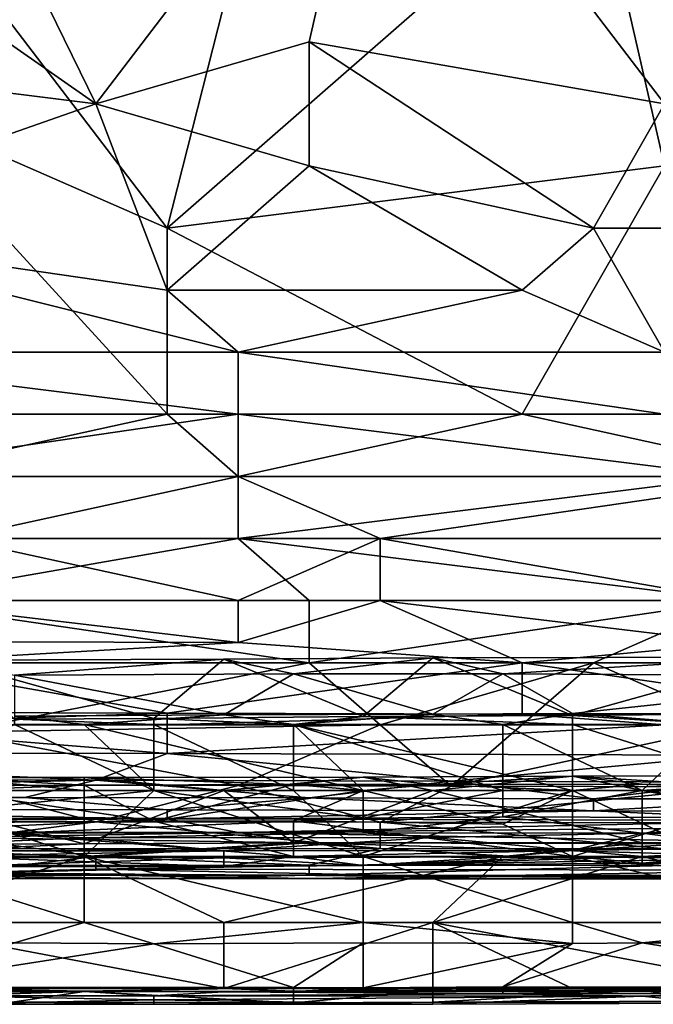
# Model space of a CAD drawing. Extents: x -161 to 11, y -10 to 160.
# Tile 301 of 499: x 0.5189 to 0.5587, y -0.3451 to -0.2832. Entities that reach past the tile are written whole.
import ezdxf

# ---------------------------------------------------------------- set-up
doc = ezdxf.new("R2010")
doc.units = 0
doc.header["$MEASUREMENT"] = 0
doc.layers.get('0').update_dxf_attribs({"linetype": 'CONTINUOUS'})

msp = doc.modelspace()

# ---------------------------------------------------------------- linework, layer by layer
for points in [[(0.523677, -0.288463, 0.384198), (0.510264, -0.26112, 0.388591), (0.501322, -0.272838, 0.386633)], [(0.510264, -0.26112, 0.388591), (0.523677, -0.288463, 0.384198), (0.541561, -0.265026, 0.388281)], [(0.528148, -0.296276, 0.265546), (0.510264, -0.272838, 0.266257), (0.53709, -0.26112, 0.266615)], [(0.554975, -0.272838, 0.266331), (0.528148, -0.296276, 0.265546), (0.53709, -0.26112, 0.266615)], [(0.53709, -0.284557, 0.384936), (0.541561, -0.265026, 0.388281), (0.523677, -0.288463, 0.384198)], [(0.559446, -0.288463, 0.384304), (0.541561, -0.265026, 0.388281), (0.53709, -0.284557, 0.384936)], [(0.572859, -0.268932, 0.387854), (0.541561, -0.265026, 0.388281), (0.559446, -0.288463, 0.384304)], [(0.523677, -0.288463, 0.384198), (0.501322, -0.272838, 0.386633), (0.49238, -0.284557, 0.384642)], [(0.528148, -0.296276, 0.265546), (0.510264, -0.288463, 0.265804), (0.510264, -0.272838, 0.266257)], [(0.528148, -0.296276, 0.265546), (0.554975, -0.272838, 0.266331), (0.559446, -0.29237, 0.265765)], [(0.590743, -0.276745, 0.266326), (0.581801, -0.288463, 0.265948), (0.554975, -0.272838, 0.266331)], [(0.581801, -0.288463, 0.265948), (0.559446, -0.29237, 0.265765), (0.554975, -0.272838, 0.266331)], [(0.49238, -0.284557, 0.384642), (0.501322, -0.296276, 0.382601), (0.523677, -0.288463, 0.384198)], [(0.523677, -0.288463, 0.384198), (0.53709, -0.29237, 0.383521), (0.53709, -0.284557, 0.384936)], [(0.53709, -0.284557, 0.384936), (0.554975, -0.296276, 0.382757), (0.559446, -0.288463, 0.384304)], [(0.53709, -0.284557, 0.384936), (0.53709, -0.29237, 0.383521), (0.554975, -0.296276, 0.382757)], [(0.528148, -0.300182, 0.381964), (0.523677, -0.288463, 0.384198), (0.501322, -0.296276, 0.382601)], [(0.505793, -0.307995, 0.265055), (0.510264, -0.288463, 0.265804), (0.528148, -0.307995, 0.265067)], [(0.528148, -0.307995, 0.265067), (0.510264, -0.288463, 0.265804), (0.528148, -0.296276, 0.265546)], [(0.523677, -0.288463, 0.384198), (0.528148, -0.300182, 0.381964), (0.53709, -0.29237, 0.383521)], [(0.559446, -0.288463, 0.384304), (0.554975, -0.296276, 0.382757), (0.568388, -0.296276, 0.382821)], [(0.559446, -0.29237, 0.265765), (0.550504, -0.307995, 0.265108), (0.528148, -0.296276, 0.265546)], [(0.528148, -0.300182, 0.381964), (0.550504, -0.300182, 0.381946), (0.53709, -0.29237, 0.383521)], [(0.550504, -0.300182, 0.381946), (0.554975, -0.296276, 0.382757), (0.53709, -0.29237, 0.383521)], [(0.550504, -0.307995, 0.265108), (0.559446, -0.29237, 0.265765), (0.563917, -0.307995, 0.265124)], [(0.532619, -0.304088, 0.381093), (0.528148, -0.300182, 0.381964), (0.501322, -0.296276, 0.382601)], [(0.532619, -0.304088, 0.381093), (0.501322, -0.296276, 0.382601), (0.501322, -0.304088, 0.380965)], [(0.550504, -0.307995, 0.265108), (0.528148, -0.307995, 0.265067), (0.528148, -0.296276, 0.265546)], [(0.559446, -0.304088, 0.3811), (0.554975, -0.296276, 0.382757), (0.550504, -0.300182, 0.381946)], [(0.568388, -0.296276, 0.382821), (0.554975, -0.296276, 0.382757), (0.559446, -0.304088, 0.3811)], [(0.528148, -0.300182, 0.381964), (0.532619, -0.304088, 0.381093), (0.550504, -0.300182, 0.381946)], [(0.550504, -0.300182, 0.381946), (0.532619, -0.304088, 0.381093), (0.559446, -0.304088, 0.3811)], [(0.501322, -0.304088, 0.380965), (0.487909, -0.307995, 0.37997), (0.532619, -0.307995, 0.380123)], [(0.532619, -0.307995, 0.380123), (0.532619, -0.304088, 0.381093), (0.501322, -0.304088, 0.380965)], [(0.559446, -0.307995, 0.380089), (0.559446, -0.304088, 0.3811), (0.532619, -0.304088, 0.381093)], [(0.532619, -0.304088, 0.381093), (0.532619, -0.307995, 0.380123), (0.559446, -0.307995, 0.380089)], [(0.532619, -0.307995, 0.380123), (0.487909, -0.307995, 0.37997), (0.505793, -0.311901, 0.3789)], [(0.505793, -0.311901, 0.3789), (0.532619, -0.311901, 0.378943), (0.532619, -0.307995, 0.380123)], [(0.528148, -0.307995, 0.265067), (0.510264, -0.311901, 0.265064), (0.505793, -0.307995, 0.265055)], [(0.528148, -0.307995, 0.265067), (0.532619, -0.311901, 0.265099), (0.510264, -0.311901, 0.265064)], [(0.550504, -0.307995, 0.265108), (0.532619, -0.311901, 0.265099), (0.528148, -0.307995, 0.265067)], [(0.532619, -0.311901, 0.265099), (0.550504, -0.307995, 0.265108), (0.568388, -0.311901, 0.265119)], [(0.563917, -0.311901, 0.378945), (0.559446, -0.307995, 0.380089), (0.532619, -0.307995, 0.380123)], [(0.532619, -0.307995, 0.380123), (0.532619, -0.311901, 0.378943), (0.563917, -0.311901, 0.378945)], [(0.563917, -0.307995, 0.265124), (0.568388, -0.311901, 0.265119), (0.550504, -0.307995, 0.265108)], [(0.514735, -0.315807, 0.377544), (0.532619, -0.311901, 0.378943), (0.505793, -0.311901, 0.3789)], [(0.510264, -0.311901, 0.265064), (0.532619, -0.311901, 0.265099), (0.514735, -0.315807, 0.265558)], [(0.532619, -0.311901, 0.265099), (0.541561, -0.315807, 0.265582), (0.514735, -0.315807, 0.265558)], [(0.514735, -0.315807, 0.377544), (0.532619, -0.315807, 0.377561), (0.532619, -0.311901, 0.378943)], [(0.532619, -0.311901, 0.265099), (0.568388, -0.311901, 0.265119), (0.541561, -0.315807, 0.265582)], [(0.559446, -0.315807, 0.377555), (0.563917, -0.311901, 0.378945), (0.532619, -0.315807, 0.377561)], [(0.563917, -0.311901, 0.378945), (0.532619, -0.311901, 0.378943), (0.532619, -0.315807, 0.377561)], [(0.568388, -0.311901, 0.265119), (0.572859, -0.315807, 0.265618), (0.541561, -0.315807, 0.265582)], [(0.510264, -0.319713, 0.375767), (0.53709, -0.319713, 0.375818), (0.532619, -0.315807, 0.377561)], [(0.532619, -0.315807, 0.377561), (0.514735, -0.315807, 0.377544), (0.510264, -0.319713, 0.375767)], [(0.514735, -0.315807, 0.265558), (0.532619, -0.319713, 0.266866), (0.510264, -0.319713, 0.266854)], [(0.514735, -0.315807, 0.265558), (0.541561, -0.315807, 0.265582), (0.532619, -0.319713, 0.266866)], [(0.563917, -0.319713, 0.375784), (0.559446, -0.315807, 0.377555), (0.532619, -0.315807, 0.377561)], [(0.532619, -0.315807, 0.377561), (0.53709, -0.319713, 0.375818), (0.563917, -0.319713, 0.375784)], [(0.541561, -0.315807, 0.265582), (0.541561, -0.319713, 0.266837), (0.532619, -0.319713, 0.266866)], [(0.541561, -0.315807, 0.265582), (0.572859, -0.315807, 0.265618), (0.563917, -0.319713, 0.266891)], [(0.563917, -0.319713, 0.266891), (0.541561, -0.319713, 0.266837), (0.541561, -0.315807, 0.265582)], [(0.510264, -0.319713, 0.266854), (0.532619, -0.322343, 0.268362), (0.501322, -0.322261, 0.268362)], [(0.53709, -0.32362, 0.373562), (0.53709, -0.319713, 0.375818), (0.510264, -0.319713, 0.375767)], [(0.510264, -0.319713, 0.375767), (0.510264, -0.32362, 0.373502), (0.53709, -0.32362, 0.373562)], [(0.532619, -0.319713, 0.266866), (0.532619, -0.322343, 0.268362), (0.510264, -0.319713, 0.266854)], [(0.541561, -0.319713, 0.266837), (0.550504, -0.32362, 0.269162), (0.532619, -0.322343, 0.268362)], [(0.541561, -0.319713, 0.266837), (0.532619, -0.322343, 0.268362), (0.532619, -0.319713, 0.266866)], [(0.554975, -0.32362, 0.373559), (0.563917, -0.319713, 0.375784), (0.53709, -0.32362, 0.373562)], [(0.53709, -0.319713, 0.375818), (0.53709, -0.32362, 0.373562), (0.563917, -0.319713, 0.375784)], [(0.550504, -0.32362, 0.269162), (0.541561, -0.319713, 0.266837), (0.563917, -0.322386, 0.268362)], [(0.541561, -0.319713, 0.266837), (0.563917, -0.319713, 0.266891), (0.563917, -0.322386, 0.268362)], [(0.563917, -0.32362, 0.373524), (0.563917, -0.319713, 0.375784), (0.554975, -0.32362, 0.373559)], [(0.510264, -0.32362, 0.269263), (0.501322, -0.322261, 0.268362), (0.532619, -0.322343, 0.268362)], [(0.532619, -0.322343, 0.268362), (0.550504, -0.32362, 0.269162), (0.510264, -0.32362, 0.269263)], [(0.563917, -0.322386, 0.268362), (0.572859, -0.32362, 0.269203), (0.550504, -0.32362, 0.269162)], [(0.544884, -0.323319, 0.221806), (0.549274, -0.324327, 0.225563), (0.566832, -0.323271, 0.221806)], [(0.553663, -0.326931, 0.218049), (0.544884, -0.323319, 0.221806), (0.566832, -0.323271, 0.221806)], [(0.566832, -0.323271, 0.221806), (0.549274, -0.324327, 0.225563), (0.575612, -0.324467, 0.225563)], [(0.553663, -0.326931, 0.218049), (0.566832, -0.323271, 0.221806), (0.562443, -0.326854, 0.218049)], [(0.510264, -0.32362, 0.269263), (0.528148, -0.326796, 0.272269), (0.505793, -0.326731, 0.272269)], [(0.53709, -0.32362, 0.373562), (0.510264, -0.32362, 0.373502), (0.514735, -0.327994, 0.369925)], [(0.528148, -0.326796, 0.272269), (0.510264, -0.32362, 0.269263), (0.550504, -0.32362, 0.269162)], [(0.531715, -0.323393, 0.221806), (0.527325, -0.32713, 0.218049), (0.514156, -0.323456, 0.221806)], [(0.514156, -0.323456, 0.221806), (0.518546, -0.324393, 0.225563), (0.531715, -0.323393, 0.221806)], [(0.518546, -0.327173, 0.218049), (0.514156, -0.323456, 0.221806), (0.527325, -0.32713, 0.218049)], [(0.514735, -0.327994, 0.369925), (0.541561, -0.327526, 0.370412), (0.53709, -0.32362, 0.373562)], [(0.531715, -0.323393, 0.221806), (0.518546, -0.324393, 0.225563), (0.536105, -0.324325, 0.225563)], [(0.540494, -0.327002, 0.218049), (0.527325, -0.32713, 0.218049), (0.531715, -0.323393, 0.221806)], [(0.528148, -0.326796, 0.272269), (0.550504, -0.32362, 0.269162), (0.550504, -0.326853, 0.272269)], [(0.544884, -0.323319, 0.221806), (0.531715, -0.323393, 0.221806), (0.536105, -0.324325, 0.225563)], [(0.531715, -0.323393, 0.221806), (0.544884, -0.323319, 0.221806), (0.540494, -0.327002, 0.218049)], [(0.544884, -0.323319, 0.221806), (0.536105, -0.324325, 0.225563), (0.549274, -0.324327, 0.225563)], [(0.554975, -0.32362, 0.373559), (0.53709, -0.32362, 0.373562), (0.541561, -0.327526, 0.370412)], [(0.540494, -0.327002, 0.218049), (0.544884, -0.323319, 0.221806), (0.553663, -0.326931, 0.218049)], [(0.541561, -0.327526, 0.370412), (0.546033, -0.331388, 0.366019), (0.554975, -0.32362, 0.373559)], [(0.563917, -0.327526, 0.370403), (0.554975, -0.32362, 0.373559), (0.546033, -0.331388, 0.366019)], [(0.572859, -0.32362, 0.269203), (0.572859, -0.326845, 0.272269), (0.550504, -0.32362, 0.269162)], [(0.550504, -0.326853, 0.272269), (0.550504, -0.32362, 0.269162), (0.572859, -0.326845, 0.272269)], [(0.563917, -0.327526, 0.370403), (0.563917, -0.32362, 0.373524), (0.554975, -0.32362, 0.373559)], [(0.518546, -0.324393, 0.225563), (0.531715, -0.326896, 0.22932), (0.536105, -0.324325, 0.225563)], [(0.531715, -0.326896, 0.22932), (0.518546, -0.324393, 0.225563), (0.518546, -0.32699, 0.22932)], [(0.536105, -0.324325, 0.225563), (0.531715, -0.326896, 0.22932), (0.544884, -0.326851, 0.22932)], [(0.536105, -0.324325, 0.225563), (0.544884, -0.326851, 0.22932), (0.549274, -0.324327, 0.225563)], [(0.544884, -0.326851, 0.22932), (0.553663, -0.326818, 0.22932), (0.549274, -0.324327, 0.225563)], [(0.549274, -0.324327, 0.225563), (0.553663, -0.326818, 0.22932), (0.575612, -0.324467, 0.225563)], [(0.571222, -0.326871, 0.22932), (0.575612, -0.324467, 0.225563), (0.553663, -0.326818, 0.22932)], [(0.505793, -0.327526, 0.273342), (0.505793, -0.326731, 0.272269), (0.528148, -0.326796, 0.272269)], [(0.505793, -0.327526, 0.273342), (0.528148, -0.326796, 0.272269), (0.528148, -0.327526, 0.273251)], [(0.531715, -0.326896, 0.22932), (0.518546, -0.32699, 0.22932), (0.522936, -0.327502, 0.229876)], [(0.518546, -0.32699, 0.22932), (0.518546, -0.327502, 0.229807), (0.522936, -0.327502, 0.229876)], [(0.531715, -0.326896, 0.22932), (0.522936, -0.327502, 0.229876), (0.536105, -0.327502, 0.229915)], [(0.550504, -0.326853, 0.272269), (0.528148, -0.327526, 0.273251), (0.528148, -0.326796, 0.272269)], [(0.550504, -0.326853, 0.272269), (0.559446, -0.327526, 0.273149), (0.528148, -0.327526, 0.273251)], [(0.544884, -0.326851, 0.22932), (0.531715, -0.326896, 0.22932), (0.536105, -0.327502, 0.229915)], [(0.536105, -0.327502, 0.229915), (0.549274, -0.327502, 0.23003), (0.544884, -0.326851, 0.22932)], [(0.553663, -0.326931, 0.218049), (0.553663, -0.327502, 0.217721), (0.540494, -0.327002, 0.218049)], [(0.549274, -0.327502, 0.23003), (0.553663, -0.326818, 0.22932), (0.544884, -0.326851, 0.22932)], [(0.549274, -0.327502, 0.23003), (0.562443, -0.327502, 0.230007), (0.553663, -0.326818, 0.22932)], [(0.559446, -0.327526, 0.273149), (0.550504, -0.326853, 0.272269), (0.572859, -0.326845, 0.272269)], [(0.562443, -0.327502, 0.230007), (0.571222, -0.326871, 0.22932), (0.553663, -0.326818, 0.22932)], [(0.562443, -0.326854, 0.218049), (0.562443, -0.327502, 0.217672), (0.553663, -0.326931, 0.218049)], [(0.553663, -0.327502, 0.217721), (0.553663, -0.326931, 0.218049), (0.562443, -0.327502, 0.217672)], [(0.528148, -0.329338, 0.276175), (0.483438, -0.329247, 0.276175), (0.505793, -0.327526, 0.273342)], [(0.527325, -0.331652, 0.231431), (0.518546, -0.327502, 0.229807), (0.496598, -0.331652, 0.231339)], [(0.505793, -0.327526, 0.273342), (0.528148, -0.327526, 0.273251), (0.528148, -0.329338, 0.276175)], [(0.518546, -0.327502, 0.21785), (0.527325, -0.331652, 0.217618), (0.509767, -0.331652, 0.217595)], [(0.514735, -0.327994, 0.369925), (0.532619, -0.33134, 0.366019), (0.541561, -0.327526, 0.370412)], [(0.527325, -0.32713, 0.218049), (0.527325, -0.327502, 0.217828), (0.518546, -0.327173, 0.218049)], [(0.527325, -0.327502, 0.217828), (0.518546, -0.327502, 0.21785), (0.518546, -0.327173, 0.218049)], [(0.518546, -0.327502, 0.21785), (0.527325, -0.327502, 0.217828), (0.527325, -0.331652, 0.217618)], [(0.527325, -0.331652, 0.231431), (0.522936, -0.327502, 0.229876), (0.518546, -0.327502, 0.229807)], [(0.522936, -0.327502, 0.229876), (0.540494, -0.331652, 0.231429), (0.536105, -0.327502, 0.229915)], [(0.522936, -0.327502, 0.229876), (0.527325, -0.331652, 0.231431), (0.540494, -0.331652, 0.231429)], [(0.536105, -0.327502, 0.217784), (0.527325, -0.32713, 0.218049), (0.540494, -0.327002, 0.218049)], [(0.527325, -0.327502, 0.217828), (0.527325, -0.32713, 0.218049), (0.536105, -0.327502, 0.217784)], [(0.536105, -0.331652, 0.217611), (0.527325, -0.331652, 0.217618), (0.527325, -0.327502, 0.217828)], [(0.536105, -0.327502, 0.217784), (0.536105, -0.331652, 0.217611), (0.527325, -0.327502, 0.217828)], [(0.563917, -0.329434, 0.276175), (0.528148, -0.329338, 0.276175), (0.559446, -0.327526, 0.273149)], [(0.528148, -0.329338, 0.276175), (0.528148, -0.327526, 0.273251), (0.559446, -0.327526, 0.273149)], [(0.546033, -0.331388, 0.366019), (0.541561, -0.327526, 0.370412), (0.532619, -0.33134, 0.366019)], [(0.540494, -0.327002, 0.218049), (0.553663, -0.327502, 0.217721), (0.536105, -0.327502, 0.217784)], [(0.536105, -0.327502, 0.217784), (0.553663, -0.327502, 0.217721), (0.553663, -0.331652, 0.217567)], [(0.536105, -0.327502, 0.229915), (0.549274, -0.331652, 0.231551), (0.549274, -0.327502, 0.23003)], [(0.549274, -0.331652, 0.231551), (0.536105, -0.327502, 0.229915), (0.540494, -0.331652, 0.231429)], [(0.553663, -0.331652, 0.217567), (0.536105, -0.331652, 0.217611), (0.536105, -0.327502, 0.217784)], [(0.546033, -0.331388, 0.366019), (0.563917, -0.331423, 0.366019), (0.563917, -0.327526, 0.370403)], [(0.549274, -0.327502, 0.23003), (0.558053, -0.331652, 0.231586), (0.562443, -0.327502, 0.230007)], [(0.558053, -0.331652, 0.231586), (0.549274, -0.327502, 0.23003), (0.549274, -0.331652, 0.231551)], [(0.562443, -0.327502, 0.217672), (0.566832, -0.331652, 0.217444), (0.553663, -0.327502, 0.217721)], [(0.566832, -0.331652, 0.217444), (0.553663, -0.331652, 0.217567), (0.553663, -0.327502, 0.217721)], [(0.562443, -0.327502, 0.230007), (0.558053, -0.331652, 0.231586), (0.575612, -0.331652, 0.231445)], [(0.514735, -0.327994, 0.369925), (0.514735, -0.33132, 0.366019), (0.532619, -0.33134, 0.366019)], [(0.528148, -0.329338, 0.276175), (0.523677, -0.331005, 0.280081), (0.483438, -0.329247, 0.276175)], [(0.483438, -0.33094, 0.280081), (0.483438, -0.329247, 0.276175), (0.523677, -0.331005, 0.280081)], [(0.523677, -0.331005, 0.280081), (0.528148, -0.329338, 0.276175), (0.546033, -0.331068, 0.280081)], [(0.528148, -0.329338, 0.276175), (0.563917, -0.329434, 0.276175), (0.546033, -0.331068, 0.280081)], [(0.546033, -0.331068, 0.280081), (0.563917, -0.329434, 0.276175), (0.563917, -0.331122, 0.280081)], [(0.558053, -0.331652, 0.271819), (0.571222, -0.330704, 0.270649), (0.553663, -0.330756, 0.270649)], [(0.562443, -0.331289, 0.266891), (0.553663, -0.330756, 0.270649), (0.571222, -0.330704, 0.270649)], [(0.571222, -0.330704, 0.270649), (0.558053, -0.331652, 0.271819), (0.584391, -0.331652, 0.271982)], [(0.478967, -0.331988, 0.283987), (0.483438, -0.33094, 0.280081), (0.523677, -0.331005, 0.280081)], [(0.519206, -0.332096, 0.283987), (0.478967, -0.331988, 0.283987), (0.523677, -0.331005, 0.280081)], [(0.514735, -0.33132, 0.366019), (0.505793, -0.333623, 0.362112), (0.523677, -0.333625, 0.362112)], [(0.509767, -0.331652, 0.271761), (0.522936, -0.331652, 0.271724), (0.514156, -0.330839, 0.270649)], [(0.514156, -0.330839, 0.270649), (0.522936, -0.331652, 0.271724), (0.522936, -0.330835, 0.270649)], [(0.522936, -0.330835, 0.270649), (0.522936, -0.331328, 0.266891), (0.514156, -0.330839, 0.270649)], [(0.514156, -0.331352, 0.266891), (0.514156, -0.330839, 0.270649), (0.522936, -0.331328, 0.266891)], [(0.514735, -0.33132, 0.366019), (0.523677, -0.333625, 0.362112), (0.532619, -0.33134, 0.366019)], [(0.519206, -0.332096, 0.283987), (0.523677, -0.331005, 0.280081), (0.53709, -0.332108, 0.283987)], [(0.531715, -0.331652, 0.271748), (0.540494, -0.330808, 0.270649), (0.522936, -0.330835, 0.270649)], [(0.536105, -0.331285, 0.266891), (0.522936, -0.330835, 0.270649), (0.540494, -0.330808, 0.270649)], [(0.531715, -0.331652, 0.271748), (0.522936, -0.330835, 0.270649), (0.522936, -0.331652, 0.271724)], [(0.522936, -0.331328, 0.266891), (0.522936, -0.330835, 0.270649), (0.536105, -0.331285, 0.266891)], [(0.527325, -0.333574, 0.263134), (0.522936, -0.331328, 0.266891), (0.536105, -0.331285, 0.266891)], [(0.546033, -0.331068, 0.280081), (0.53709, -0.332108, 0.283987), (0.523677, -0.331005, 0.280081)], [(0.540494, -0.331652, 0.266079), (0.527325, -0.333574, 0.263134), (0.536105, -0.331285, 0.266891)], [(0.531715, -0.331652, 0.271748), (0.544884, -0.331652, 0.271832), (0.540494, -0.330808, 0.270649)], [(0.536105, -0.331285, 0.266891), (0.540494, -0.330808, 0.270649), (0.544884, -0.331283, 0.266891)], [(0.540494, -0.331652, 0.266079), (0.536105, -0.331285, 0.266891), (0.544884, -0.331283, 0.266891)], [(0.53709, -0.332108, 0.283987), (0.546033, -0.331068, 0.280081), (0.554975, -0.332173, 0.283987)], [(0.544884, -0.331652, 0.271832), (0.553663, -0.330756, 0.270649), (0.540494, -0.330808, 0.270649)], [(0.544884, -0.331283, 0.266891), (0.540494, -0.330808, 0.270649), (0.553663, -0.330756, 0.270649)], [(0.544884, -0.331283, 0.266891), (0.553663, -0.331652, 0.266077), (0.540494, -0.331652, 0.266079)], [(0.544884, -0.331652, 0.271832), (0.558053, -0.331652, 0.271819), (0.553663, -0.330756, 0.270649)], [(0.544884, -0.331283, 0.266891), (0.553663, -0.330756, 0.270649), (0.558053, -0.331266, 0.266891)], [(0.553663, -0.331652, 0.266077), (0.544884, -0.331283, 0.266891), (0.558053, -0.331266, 0.266891)], [(0.563917, -0.331122, 0.280081), (0.554975, -0.332173, 0.283987), (0.546033, -0.331068, 0.280081)], [(0.558053, -0.331266, 0.266891), (0.553663, -0.330756, 0.270649), (0.562443, -0.331289, 0.266891)], [(0.566832, -0.331652, 0.266017), (0.553663, -0.331652, 0.266077), (0.558053, -0.331266, 0.266891)], [(0.568388, -0.332189, 0.283987), (0.554975, -0.332173, 0.283987), (0.563917, -0.331122, 0.280081)], [(0.562443, -0.331289, 0.266891), (0.566832, -0.331652, 0.266017), (0.558053, -0.331266, 0.266891)], [(0.509767, -0.333422, 0.233077), (0.527325, -0.331652, 0.231431), (0.496598, -0.331652, 0.231339)], [(0.522936, -0.33502, 0.274406), (0.509767, -0.331652, 0.271761), (0.500987, -0.335023, 0.274406)], [(0.527325, -0.331652, 0.217618), (0.522936, -0.335802, 0.217065), (0.509767, -0.331652, 0.217595)], [(0.522936, -0.335802, 0.217065), (0.509767, -0.335802, 0.217051), (0.509767, -0.331652, 0.217595)], [(0.522936, -0.33502, 0.274406), (0.522936, -0.331652, 0.271724), (0.509767, -0.331652, 0.271761)], [(0.527325, -0.331652, 0.231431), (0.509767, -0.333422, 0.233077), (0.540494, -0.333386, 0.233077)], [(0.509767, -0.333702, 0.263134), (0.514156, -0.331652, 0.266198), (0.527325, -0.333574, 0.263134)], [(0.514156, -0.331652, 0.266198), (0.522936, -0.331328, 0.266891), (0.527325, -0.333574, 0.263134)], [(0.514156, -0.331652, 0.266198), (0.514156, -0.331352, 0.266891), (0.522936, -0.331328, 0.266891)], [(0.536105, -0.334949, 0.274406), (0.531715, -0.331652, 0.271748), (0.522936, -0.33502, 0.274406)], [(0.527325, -0.331652, 0.217618), (0.540494, -0.335802, 0.217064), (0.522936, -0.335802, 0.217065)], [(0.531715, -0.331652, 0.271748), (0.522936, -0.331652, 0.271724), (0.522936, -0.33502, 0.274406)], [(0.532619, -0.33134, 0.366019), (0.523677, -0.333625, 0.362112), (0.541561, -0.333656, 0.362112)], [(0.536105, -0.331652, 0.217611), (0.540494, -0.335802, 0.217064), (0.527325, -0.331652, 0.217618)], [(0.536105, -0.33356, 0.263134), (0.527325, -0.333574, 0.263134), (0.540494, -0.331652, 0.266079)], [(0.527325, -0.331652, 0.231431), (0.540494, -0.333386, 0.233077), (0.540494, -0.331652, 0.231429)], [(0.536105, -0.334949, 0.274406), (0.544884, -0.331652, 0.271832), (0.531715, -0.331652, 0.271748)], [(0.532619, -0.33134, 0.366019), (0.541561, -0.333656, 0.362112), (0.546033, -0.331388, 0.366019)], [(0.558053, -0.334949, 0.274406), (0.544884, -0.331652, 0.271832), (0.536105, -0.334949, 0.274406)], [(0.536105, -0.33356, 0.263134), (0.540494, -0.331652, 0.266079), (0.549274, -0.333768, 0.263134)], [(0.553663, -0.331652, 0.217567), (0.540494, -0.335802, 0.217064), (0.536105, -0.331652, 0.217611)], [(0.549274, -0.333315, 0.233077), (0.549274, -0.331652, 0.231551), (0.540494, -0.333386, 0.233077)], [(0.553663, -0.331652, 0.217567), (0.553663, -0.335802, 0.217026), (0.540494, -0.335802, 0.217064)], [(0.549274, -0.331652, 0.231551), (0.540494, -0.331652, 0.231429), (0.540494, -0.333386, 0.233077)], [(0.553663, -0.331652, 0.266077), (0.549274, -0.333768, 0.263134), (0.540494, -0.331652, 0.266079)], [(0.546033, -0.331388, 0.366019), (0.541561, -0.333656, 0.362112), (0.563917, -0.331423, 0.366019)], [(0.563917, -0.331423, 0.366019), (0.541561, -0.333656, 0.362112), (0.57733, -0.333727, 0.362112)], [(0.558053, -0.334949, 0.274406), (0.558053, -0.331652, 0.271819), (0.544884, -0.331652, 0.271832)], [(0.558053, -0.331652, 0.231586), (0.549274, -0.333315, 0.233077), (0.571222, -0.333404, 0.233077)], [(0.558053, -0.331652, 0.231586), (0.549274, -0.331652, 0.231551), (0.549274, -0.333315, 0.233077)], [(0.549274, -0.333768, 0.263134), (0.553663, -0.331652, 0.266077), (0.553663, -0.335802, 0.260526)], [(0.566832, -0.331652, 0.217444), (0.566832, -0.335802, 0.216953), (0.553663, -0.335802, 0.217026)], [(0.553663, -0.335802, 0.260526), (0.553663, -0.331652, 0.266077), (0.562443, -0.335802, 0.260492)], [(0.566832, -0.331652, 0.217444), (0.553663, -0.335802, 0.217026), (0.553663, -0.331652, 0.217567)], [(0.566832, -0.331652, 0.266017), (0.562443, -0.335802, 0.260492), (0.553663, -0.331652, 0.266077)], [(0.558053, -0.331652, 0.231586), (0.571222, -0.333404, 0.233077), (0.575612, -0.331652, 0.231445)], [(0.575612, -0.334853, 0.274406), (0.558053, -0.331652, 0.271819), (0.558053, -0.334949, 0.274406)], [(0.575612, -0.334853, 0.274406), (0.584391, -0.331652, 0.271982), (0.558053, -0.331652, 0.271819)], [(0.478967, -0.331988, 0.283987), (0.519206, -0.332096, 0.283987), (0.487909, -0.332791, 0.287894)], [(0.519206, -0.332096, 0.283987), (0.528148, -0.332878, 0.287894), (0.487909, -0.332791, 0.287894)], [(0.528148, -0.332878, 0.287894), (0.519206, -0.332096, 0.283987), (0.53709, -0.332108, 0.283987)], [(0.53709, -0.332108, 0.283987), (0.554975, -0.332928, 0.287894), (0.528148, -0.332878, 0.287894)], [(0.53709, -0.332108, 0.283987), (0.554975, -0.332173, 0.283987), (0.554975, -0.332928, 0.287894)], [(0.554975, -0.332928, 0.287894), (0.554975, -0.332173, 0.283987), (0.568388, -0.332189, 0.283987)], [(0.568388, -0.332189, 0.283987), (0.595214, -0.333013, 0.287894), (0.554975, -0.332928, 0.287894)], [(0.528148, -0.333435, 0.2918), (0.483438, -0.333345, 0.2918), (0.487909, -0.332791, 0.287894)], [(0.528148, -0.332878, 0.287894), (0.528148, -0.333435, 0.2918), (0.487909, -0.332791, 0.287894)], [(0.528148, -0.333435, 0.2918), (0.528148, -0.332878, 0.287894), (0.554975, -0.332928, 0.287894)], [(0.554975, -0.332928, 0.287894), (0.568388, -0.333545, 0.2918), (0.528148, -0.333435, 0.2918)], [(0.568388, -0.333545, 0.2918), (0.554975, -0.332928, 0.287894), (0.595214, -0.333013, 0.287894)], [(0.483438, -0.333345, 0.2918), (0.528148, -0.333435, 0.2918), (0.474496, -0.333794, 0.295706)], [(0.510264, -0.334253, 0.299612), (0.474496, -0.333794, 0.295706), (0.528148, -0.333435, 0.2918)], [(0.505793, -0.333623, 0.362112), (0.510264, -0.335322, 0.358206), (0.523677, -0.333625, 0.362112)], [(0.540494, -0.333386, 0.233077), (0.509767, -0.333422, 0.233077), (0.518546, -0.334337, 0.236834)], [(0.527325, -0.333574, 0.263134), (0.536105, -0.335802, 0.260421), (0.509767, -0.333702, 0.263134)], [(0.536105, -0.335802, 0.260421), (0.514156, -0.335802, 0.260565), (0.509767, -0.333702, 0.263134)], [(0.510264, -0.334253, 0.299612), (0.528148, -0.333435, 0.2918), (0.532619, -0.334305, 0.299612)], [(0.523677, -0.333625, 0.362112), (0.510264, -0.335322, 0.358206), (0.541561, -0.335308, 0.358206)], [(0.540494, -0.334308, 0.236834), (0.540494, -0.333386, 0.233077), (0.518546, -0.334337, 0.236834)], [(0.523677, -0.333625, 0.362112), (0.541561, -0.335308, 0.358206), (0.541561, -0.333656, 0.362112)], [(0.527325, -0.333574, 0.263134), (0.536105, -0.33356, 0.263134), (0.536105, -0.335802, 0.260421)], [(0.532619, -0.334305, 0.299612), (0.528148, -0.333435, 0.2918), (0.568388, -0.333545, 0.2918)], [(0.532619, -0.334305, 0.299612), (0.568388, -0.333545, 0.2918), (0.563917, -0.33401, 0.295706)], [(0.549274, -0.333768, 0.263134), (0.553663, -0.335802, 0.260526), (0.536105, -0.33356, 0.263134)], [(0.553663, -0.335802, 0.260526), (0.536105, -0.335802, 0.260421), (0.536105, -0.33356, 0.263134)], [(0.540494, -0.333386, 0.233077), (0.540494, -0.334308, 0.236834), (0.549274, -0.333315, 0.233077)], [(0.558053, -0.33433, 0.236834), (0.549274, -0.333315, 0.233077), (0.540494, -0.334308, 0.236834)], [(0.559446, -0.335318, 0.358206), (0.541561, -0.333656, 0.362112), (0.541561, -0.335308, 0.358206)], [(0.57733, -0.333727, 0.362112), (0.541561, -0.333656, 0.362112), (0.559446, -0.335318, 0.358206)], [(0.549274, -0.333315, 0.233077), (0.558053, -0.33433, 0.236834), (0.571222, -0.333404, 0.233077)], [(0.558053, -0.33433, 0.236834), (0.571222, -0.334333, 0.236834), (0.571222, -0.333404, 0.233077)], [(0.522936, -0.334637, 0.240592), (0.518546, -0.334337, 0.236834), (0.509767, -0.33519, 0.248106)], [(0.514735, -0.334612, 0.303519), (0.510264, -0.334253, 0.299612), (0.532619, -0.334305, 0.299612)], [(0.532619, -0.334305, 0.299612), (0.53709, -0.334941, 0.307425), (0.514735, -0.334612, 0.303519)], [(0.518546, -0.334337, 0.236834), (0.522936, -0.334637, 0.240592), (0.540494, -0.334308, 0.236834)], [(0.544884, -0.334618, 0.240592), (0.540494, -0.334308, 0.236834), (0.522936, -0.334637, 0.240592)], [(0.532619, -0.334305, 0.299612), (0.563917, -0.33401, 0.295706), (0.572859, -0.335039, 0.307425)], [(0.53709, -0.334941, 0.307425), (0.532619, -0.334305, 0.299612), (0.572859, -0.335039, 0.307425)], [(0.540494, -0.334308, 0.236834), (0.544884, -0.334618, 0.240592), (0.558053, -0.33433, 0.236834)], [(0.544884, -0.334618, 0.240592), (0.553663, -0.335423, 0.251863), (0.558053, -0.33433, 0.236834)], [(0.562443, -0.334909, 0.244349), (0.558053, -0.33433, 0.236834), (0.553663, -0.335423, 0.251863)], [(0.571222, -0.334333, 0.236834), (0.558053, -0.33433, 0.236834), (0.562443, -0.334909, 0.244349)], [(0.522936, -0.33502, 0.274406), (0.500987, -0.335023, 0.274406), (0.505377, -0.335802, 0.274795)], [(0.522936, -0.335802, 0.274817), (0.522936, -0.33502, 0.274406), (0.505377, -0.335802, 0.274795)], [(0.505793, -0.336072, 0.32305), (0.514735, -0.334612, 0.303519), (0.523677, -0.335805, 0.319144)], [(0.531715, -0.335448, 0.251863), (0.522936, -0.334637, 0.240592), (0.509767, -0.33519, 0.248106)], [(0.523677, -0.335805, 0.319144), (0.514735, -0.334612, 0.303519), (0.53709, -0.334941, 0.307425)], [(0.522936, -0.334637, 0.240592), (0.531715, -0.335448, 0.251863), (0.544884, -0.334618, 0.240592)], [(0.536105, -0.334949, 0.274406), (0.522936, -0.335802, 0.274817), (0.549274, -0.335802, 0.274871)], [(0.522936, -0.33502, 0.274406), (0.522936, -0.335802, 0.274817), (0.536105, -0.334949, 0.274406)], [(0.568388, -0.335882, 0.319144), (0.523677, -0.335805, 0.319144), (0.53709, -0.334941, 0.307425)], [(0.531715, -0.335448, 0.251863), (0.553663, -0.335423, 0.251863), (0.544884, -0.334618, 0.240592)], [(0.549274, -0.335802, 0.274871), (0.558053, -0.334949, 0.274406), (0.536105, -0.334949, 0.274406)], [(0.572859, -0.335039, 0.307425), (0.568388, -0.335882, 0.319144), (0.53709, -0.334941, 0.307425)], [(0.558053, -0.335802, 0.274856), (0.558053, -0.334949, 0.274406), (0.549274, -0.335802, 0.274871)], [(0.575612, -0.335117, 0.248106), (0.562443, -0.334909, 0.244349), (0.553663, -0.335423, 0.251863)], [(0.558053, -0.334949, 0.274406), (0.558053, -0.335802, 0.274856), (0.575612, -0.334853, 0.274406)], [(0.575612, -0.334853, 0.274406), (0.558053, -0.335802, 0.274856), (0.59317, -0.335802, 0.274931)], [(0.510264, -0.335322, 0.358206), (0.505793, -0.336378, 0.3543), (0.53709, -0.336359, 0.3543)], [(0.509767, -0.33519, 0.248106), (0.509767, -0.335444, 0.251863), (0.531715, -0.335448, 0.251863)], [(0.509767, -0.335444, 0.251863), (0.509767, -0.335878, 0.25562), (0.531715, -0.335448, 0.251863)], [(0.509767, -0.335878, 0.25562), (0.531715, -0.335891, 0.25562), (0.531715, -0.335448, 0.251863)], [(0.510264, -0.335322, 0.358206), (0.53709, -0.336359, 0.3543), (0.541561, -0.335308, 0.358206)], [(0.553663, -0.335423, 0.251863), (0.531715, -0.335448, 0.251863), (0.531715, -0.335891, 0.25562)], [(0.531715, -0.335891, 0.25562), (0.549274, -0.335826, 0.25562), (0.553663, -0.335423, 0.251863)], [(0.541561, -0.335308, 0.358206), (0.53709, -0.336359, 0.3543), (0.559446, -0.336373, 0.3543)], [(0.559446, -0.336373, 0.3543), (0.559446, -0.335318, 0.358206), (0.541561, -0.335308, 0.358206)], [(0.553663, -0.335423, 0.251863), (0.549274, -0.335826, 0.25562), (0.558053, -0.335801, 0.25562)], [(0.553663, -0.335423, 0.251863), (0.558053, -0.335801, 0.25562), (0.575612, -0.335117, 0.248106)], [(0.558053, -0.335801, 0.25562), (0.571222, -0.335778, 0.25562), (0.575612, -0.335117, 0.248106)], [(0.509767, -0.339952, 0.274323), (0.522936, -0.335802, 0.274817), (0.505377, -0.335802, 0.274795)], [(0.505793, -0.336072, 0.32305), (0.523677, -0.335805, 0.319144), (0.514735, -0.336844, 0.334769)], [(0.522936, -0.339952, 0.217278), (0.509767, -0.339952, 0.217256), (0.509767, -0.335802, 0.217051)], [(0.531715, -0.339952, 0.274317), (0.522936, -0.335802, 0.274817), (0.509767, -0.339952, 0.274323)], [(0.522936, -0.335802, 0.217065), (0.522936, -0.339952, 0.217278), (0.509767, -0.335802, 0.217051)], [(0.509767, -0.335878, 0.25562), (0.514156, -0.336463, 0.259377), (0.531715, -0.335891, 0.25562)], [(0.514156, -0.335802, 0.260565), (0.536105, -0.335802, 0.260421), (0.531715, -0.336441, 0.259377)], [(0.514156, -0.336463, 0.259377), (0.514156, -0.335802, 0.260565), (0.531715, -0.336441, 0.259377)], [(0.514156, -0.336463, 0.259377), (0.531715, -0.336441, 0.259377), (0.531715, -0.335891, 0.25562)], [(0.523677, -0.335805, 0.319144), (0.523677, -0.336601, 0.330862), (0.514735, -0.336844, 0.334769)], [(0.522936, -0.335802, 0.274817), (0.531715, -0.339952, 0.274317), (0.549274, -0.335802, 0.274871)], [(0.540494, -0.335802, 0.217064), (0.540494, -0.339952, 0.217294), (0.522936, -0.335802, 0.217065)], [(0.540494, -0.339952, 0.217294), (0.522936, -0.339952, 0.217278), (0.522936, -0.335802, 0.217065)], [(0.568388, -0.335882, 0.319144), (0.523677, -0.336601, 0.330862), (0.523677, -0.335805, 0.319144)], [(0.523677, -0.336601, 0.330862), (0.568388, -0.335882, 0.319144), (0.568388, -0.33666, 0.330862)], [(0.531715, -0.339952, 0.274317), (0.544884, -0.339952, 0.274334), (0.549274, -0.335802, 0.274871)], [(0.536105, -0.335802, 0.260421), (0.540494, -0.336379, 0.259377), (0.531715, -0.336441, 0.259377)], [(0.531715, -0.335891, 0.25562), (0.540494, -0.336379, 0.259377), (0.549274, -0.335826, 0.25562)], [(0.540494, -0.336379, 0.259377), (0.531715, -0.335891, 0.25562), (0.531715, -0.336441, 0.259377)], [(0.536105, -0.335802, 0.260421), (0.553663, -0.335802, 0.260526), (0.540494, -0.336379, 0.259377)], [(0.540494, -0.336379, 0.259377), (0.558053, -0.336236, 0.259377), (0.558053, -0.335801, 0.25562)], [(0.549274, -0.335826, 0.25562), (0.540494, -0.336379, 0.259377), (0.558053, -0.335801, 0.25562)], [(0.553663, -0.335802, 0.217026), (0.553663, -0.339952, 0.217256), (0.540494, -0.335802, 0.217064)], [(0.553663, -0.339952, 0.217256), (0.540494, -0.339952, 0.217294), (0.540494, -0.335802, 0.217064)], [(0.553663, -0.335802, 0.260526), (0.558053, -0.336236, 0.259377), (0.540494, -0.336379, 0.259377)], [(0.558053, -0.335802, 0.274856), (0.544884, -0.339952, 0.274334), (0.575612, -0.339952, 0.274365)], [(0.558053, -0.335802, 0.274856), (0.549274, -0.335802, 0.274871), (0.544884, -0.339952, 0.274334)], [(0.566832, -0.335802, 0.216953), (0.571222, -0.339952, 0.217255), (0.553663, -0.335802, 0.217026)], [(0.571222, -0.339952, 0.217255), (0.553663, -0.339952, 0.217256), (0.553663, -0.335802, 0.217026)], [(0.553663, -0.335802, 0.260526), (0.562443, -0.335802, 0.260492), (0.558053, -0.336236, 0.259377)], [(0.571222, -0.335778, 0.25562), (0.558053, -0.336236, 0.259377), (0.575612, -0.336272, 0.259377)], [(0.558053, -0.335801, 0.25562), (0.558053, -0.336236, 0.259377), (0.571222, -0.335778, 0.25562)], [(0.575612, -0.339952, 0.274365), (0.59317, -0.335802, 0.274931), (0.558053, -0.335802, 0.274856)], [(0.558053, -0.336236, 0.259377), (0.575612, -0.335802, 0.260353), (0.575612, -0.336272, 0.259377)], [(0.575612, -0.335802, 0.260353), (0.558053, -0.336236, 0.259377), (0.562443, -0.335802, 0.260492)], [(0.53709, -0.337193, 0.342581), (0.496851, -0.337193, 0.342581), (0.514735, -0.336844, 0.334769)], [(0.505793, -0.336378, 0.3543), (0.510264, -0.336988, 0.350394), (0.53709, -0.336359, 0.3543)], [(0.53709, -0.336984, 0.350394), (0.53709, -0.336359, 0.3543), (0.510264, -0.336988, 0.350394)], [(0.546033, -0.337055, 0.338675), (0.514735, -0.336844, 0.334769), (0.523677, -0.336601, 0.330862)], [(0.53709, -0.337193, 0.342581), (0.514735, -0.336844, 0.334769), (0.546033, -0.337055, 0.338675)], [(0.568388, -0.33666, 0.330862), (0.546033, -0.337055, 0.338675), (0.523677, -0.336601, 0.330862)], [(0.53709, -0.336359, 0.3543), (0.53709, -0.336984, 0.350394), (0.559446, -0.336373, 0.3543)], [(0.563917, -0.336997, 0.350394), (0.559446, -0.336373, 0.3543), (0.53709, -0.336984, 0.350394)], [(0.546033, -0.337055, 0.338675), (0.568388, -0.33666, 0.330862), (0.586272, -0.337071, 0.338675)], [(0.528148, -0.337192, 0.346487), (0.496851, -0.337193, 0.342581), (0.53709, -0.337193, 0.342581)], [(0.496851, -0.337193, 0.342581), (0.528148, -0.337192, 0.346487), (0.505793, -0.337207, 0.346487)], [(0.510264, -0.336988, 0.350394), (0.505793, -0.337207, 0.346487), (0.528148, -0.337192, 0.346487)], [(0.528148, -0.337192, 0.346487), (0.53709, -0.336984, 0.350394), (0.510264, -0.336988, 0.350394)], [(0.53709, -0.336984, 0.350394), (0.528148, -0.337192, 0.346487), (0.550504, -0.337227, 0.346487)], [(0.550504, -0.337227, 0.346487), (0.528148, -0.337192, 0.346487), (0.53709, -0.337193, 0.342581)], [(0.550504, -0.337227, 0.346487), (0.563917, -0.336997, 0.350394), (0.53709, -0.336984, 0.350394)], [(0.57733, -0.337208, 0.342581), (0.53709, -0.337193, 0.342581), (0.546033, -0.337055, 0.338675)], [(0.550504, -0.337227, 0.346487), (0.53709, -0.337193, 0.342581), (0.57733, -0.337208, 0.342581)], [(0.57733, -0.337208, 0.342581), (0.546033, -0.337055, 0.338675), (0.586272, -0.337071, 0.338675)], [(0.563917, -0.336997, 0.350394), (0.550504, -0.337227, 0.346487), (0.590743, -0.337208, 0.346487)], [(0.590743, -0.337208, 0.346487), (0.550504, -0.337227, 0.346487), (0.57733, -0.337208, 0.342581)], [(0.509767, -0.339952, 0.274323), (0.531715, -0.344102, 0.27087), (0.531715, -0.339952, 0.274317)], [(0.509767, -0.339952, 0.274323), (0.514156, -0.344102, 0.270915), (0.531715, -0.344102, 0.27087)], [(0.518546, -0.341237, 0.218049), (0.509767, -0.339952, 0.217256), (0.522936, -0.339952, 0.217278)], [(0.522936, -0.339952, 0.217278), (0.527325, -0.341292, 0.218049), (0.518546, -0.341237, 0.218049)], [(0.527325, -0.341292, 0.218049), (0.522936, -0.339952, 0.217278), (0.540494, -0.339952, 0.217294)], [(0.527325, -0.341292, 0.218049), (0.540494, -0.339952, 0.217294), (0.540494, -0.341237, 0.218049)], [(0.544884, -0.344102, 0.270835), (0.544884, -0.339952, 0.274334), (0.531715, -0.344102, 0.27087)], [(0.531715, -0.339952, 0.274317), (0.531715, -0.344102, 0.27087), (0.544884, -0.339952, 0.274334)], [(0.553663, -0.339952, 0.217256), (0.553663, -0.341287, 0.218049), (0.540494, -0.339952, 0.217294)], [(0.553663, -0.341287, 0.218049), (0.540494, -0.341237, 0.218049), (0.540494, -0.339952, 0.217294)], [(0.544884, -0.339952, 0.274334), (0.566832, -0.344102, 0.270792), (0.575612, -0.339952, 0.274365)], [(0.566832, -0.344102, 0.270792), (0.544884, -0.339952, 0.274334), (0.553663, -0.344102, 0.270818)], [(0.544884, -0.339952, 0.274334), (0.544884, -0.344102, 0.270835), (0.553663, -0.344102, 0.270818)], [(0.558053, -0.341232, 0.218049), (0.553663, -0.339952, 0.217256), (0.571222, -0.339952, 0.217255)], [(0.558053, -0.341232, 0.218049), (0.553663, -0.341287, 0.218049), (0.553663, -0.339952, 0.217256)], [(0.575612, -0.341234, 0.218049), (0.558053, -0.341232, 0.218049), (0.571222, -0.339952, 0.217255)], [(0.549274, -0.344009, 0.221806), (0.553663, -0.341287, 0.218049), (0.558053, -0.341232, 0.218049)], [(0.549274, -0.344009, 0.221806), (0.558053, -0.341232, 0.218049), (0.575612, -0.344056, 0.221806)], [(0.558053, -0.341232, 0.218049), (0.575612, -0.341234, 0.218049), (0.575612, -0.344056, 0.221806)], [(0.527325, -0.341292, 0.218049), (0.509767, -0.34403, 0.221806), (0.518546, -0.341237, 0.218049)], [(0.536105, -0.344037, 0.221806), (0.509767, -0.34403, 0.221806), (0.527325, -0.341292, 0.218049)], [(0.527325, -0.341292, 0.218049), (0.540494, -0.341237, 0.218049), (0.536105, -0.344037, 0.221806)], [(0.536105, -0.344037, 0.221806), (0.540494, -0.341237, 0.218049), (0.540494, -0.34407, 0.221806)], [(0.540494, -0.34407, 0.221806), (0.540494, -0.341237, 0.218049), (0.553663, -0.341287, 0.218049)], [(0.540494, -0.34407, 0.221806), (0.553663, -0.341287, 0.218049), (0.549274, -0.344009, 0.221806)], [(0.522936, -0.344285, 0.225563), (0.509767, -0.34403, 0.221806), (0.536105, -0.344037, 0.221806)], [(0.522936, -0.344285, 0.225563), (0.509767, -0.344316, 0.225563), (0.509767, -0.34403, 0.221806)], [(0.514156, -0.344102, 0.270915), (0.509767, -0.344327, 0.270649), (0.522936, -0.34429, 0.270649)], [(0.514156, -0.344306, 0.22932), (0.509767, -0.344316, 0.225563), (0.522936, -0.344285, 0.225563)], [(0.522936, -0.34429, 0.270649), (0.509767, -0.344327, 0.270649), (0.518546, -0.344957, 0.266891)], [(0.509767, -0.344389, 0.240592), (0.514156, -0.344306, 0.22932), (0.522936, -0.344295, 0.233077)], [(0.509767, -0.344389, 0.240592), (0.522936, -0.344295, 0.233077), (0.514156, -0.344574, 0.248106)], [(0.522936, -0.34429, 0.270649), (0.531715, -0.344102, 0.27087), (0.514156, -0.344102, 0.270915)], [(0.514156, -0.344306, 0.22932), (0.522936, -0.344285, 0.225563), (0.522936, -0.344295, 0.233077)], [(0.522936, -0.344295, 0.233077), (0.527325, -0.344565, 0.248106), (0.514156, -0.344574, 0.248106)], [(0.522936, -0.34429, 0.270649), (0.518546, -0.344957, 0.266891), (0.536105, -0.345004, 0.266891)], [(0.536105, -0.344037, 0.221806), (0.536105, -0.344293, 0.225563), (0.522936, -0.344285, 0.225563)], [(0.531715, -0.344102, 0.27087), (0.522936, -0.34429, 0.270649), (0.536105, -0.34427, 0.270649)], [(0.522936, -0.34429, 0.270649), (0.536105, -0.345004, 0.266891), (0.536105, -0.34427, 0.270649)], [(0.527325, -0.344279, 0.22932), (0.522936, -0.344285, 0.225563), (0.536105, -0.344293, 0.225563)], [(0.522936, -0.344295, 0.233077), (0.522936, -0.344285, 0.225563), (0.527325, -0.344279, 0.22932)], [(0.522936, -0.344295, 0.233077), (0.527325, -0.344279, 0.22932), (0.531715, -0.344328, 0.233077)], [(0.531715, -0.344328, 0.233077), (0.527325, -0.344565, 0.248106), (0.522936, -0.344295, 0.233077)], [(0.536105, -0.344293, 0.225563), (0.531715, -0.344328, 0.233077), (0.527325, -0.344279, 0.22932)], [(0.527325, -0.344565, 0.248106), (0.531715, -0.344328, 0.233077), (0.549274, -0.344454, 0.240592)], [(0.536105, -0.34427, 0.270649), (0.544884, -0.344102, 0.270835), (0.531715, -0.344102, 0.27087)], [(0.531715, -0.344328, 0.233077), (0.536105, -0.344293, 0.225563), (0.549274, -0.344302, 0.225563)], [(0.549274, -0.344302, 0.225563), (0.549274, -0.344454, 0.240592), (0.531715, -0.344328, 0.233077)], [(0.536105, -0.344293, 0.225563), (0.536105, -0.344037, 0.221806), (0.540494, -0.34407, 0.221806)], [(0.549274, -0.344302, 0.225563), (0.536105, -0.344293, 0.225563), (0.540494, -0.34407, 0.221806)], [(0.536105, -0.34427, 0.270649), (0.544884, -0.344237, 0.270649), (0.544884, -0.344102, 0.270835)], [(0.536105, -0.34427, 0.270649), (0.536105, -0.345004, 0.266891), (0.544884, -0.344237, 0.270649)], [(0.536105, -0.345004, 0.266891), (0.544884, -0.344964, 0.266891), (0.544884, -0.344237, 0.270649)], [(0.540494, -0.34407, 0.221806), (0.549274, -0.344009, 0.221806), (0.549274, -0.344302, 0.225563)], [(0.553663, -0.344102, 0.270818), (0.544884, -0.344237, 0.270649), (0.558053, -0.344236, 0.270649)], [(0.544884, -0.344102, 0.270835), (0.544884, -0.344237, 0.270649), (0.553663, -0.344102, 0.270818)], [(0.544884, -0.344237, 0.270649), (0.544884, -0.344964, 0.266891), (0.558053, -0.344236, 0.270649)], [(0.558053, -0.344236, 0.270649), (0.544884, -0.344964, 0.266891), (0.562443, -0.344899, 0.266891)], [(0.566832, -0.344306, 0.225563), (0.549274, -0.344302, 0.225563), (0.549274, -0.344009, 0.221806)], [(0.566832, -0.344306, 0.225563), (0.549274, -0.344009, 0.221806), (0.575612, -0.344056, 0.221806)], [(0.549274, -0.344454, 0.240592), (0.558053, -0.34426, 0.22932), (0.562443, -0.344431, 0.240592)], [(0.549274, -0.344302, 0.225563), (0.558053, -0.34426, 0.22932), (0.549274, -0.344454, 0.240592)], [(0.566832, -0.344306, 0.225563), (0.558053, -0.34426, 0.22932), (0.549274, -0.344302, 0.225563)], [(0.558053, -0.344236, 0.270649), (0.566832, -0.344102, 0.270792), (0.553663, -0.344102, 0.270818)], [(0.558053, -0.344236, 0.270649), (0.562443, -0.344899, 0.266891), (0.566832, -0.344102, 0.270792)], [(0.558053, -0.34426, 0.22932), (0.566832, -0.344265, 0.22932), (0.562443, -0.344431, 0.240592)], [(0.558053, -0.34426, 0.22932), (0.566832, -0.344306, 0.225563), (0.566832, -0.344265, 0.22932)], [(0.514156, -0.344574, 0.248106), (0.527325, -0.344565, 0.248106), (0.527325, -0.344817, 0.25562)], [(0.514156, -0.345092, 0.263134), (0.514156, -0.344574, 0.248106), (0.527325, -0.344817, 0.25562)], [(0.527325, -0.344817, 0.25562), (0.527325, -0.345104, 0.263134), (0.514156, -0.345092, 0.263134)], [(0.558053, -0.344583, 0.248106), (0.527325, -0.344565, 0.248106), (0.549274, -0.344454, 0.240592)], [(0.558053, -0.344583, 0.248106), (0.527325, -0.344817, 0.25562), (0.527325, -0.344565, 0.248106)], [(0.527325, -0.344817, 0.25562), (0.558053, -0.344583, 0.248106), (0.544884, -0.345086, 0.263134)], [(0.527325, -0.345104, 0.263134), (0.527325, -0.344817, 0.25562), (0.544884, -0.345086, 0.263134)], [(0.558053, -0.344583, 0.248106), (0.562443, -0.345022, 0.263134), (0.544884, -0.345086, 0.263134)], [(0.562443, -0.345022, 0.263134), (0.562443, -0.344899, 0.266891), (0.544884, -0.344964, 0.266891)], [(0.549274, -0.344454, 0.240592), (0.562443, -0.344431, 0.240592), (0.558053, -0.344583, 0.248106)], [(0.575612, -0.344482, 0.244349), (0.558053, -0.344583, 0.248106), (0.562443, -0.344431, 0.240592)], [(0.558053, -0.344583, 0.248106), (0.575612, -0.344482, 0.244349), (0.562443, -0.345022, 0.263134)], [(0.518546, -0.344957, 0.266891), (0.514156, -0.345092, 0.263134), (0.527325, -0.345104, 0.263134)], [(0.536105, -0.345004, 0.266891), (0.518546, -0.344957, 0.266891), (0.527325, -0.345104, 0.263134)], [(0.536105, -0.345004, 0.266891), (0.527325, -0.345104, 0.263134), (0.544884, -0.345086, 0.263134)], [(0.544884, -0.345086, 0.263134), (0.544884, -0.344964, 0.266891), (0.536105, -0.345004, 0.266891)], [(0.544884, -0.344964, 0.266891), (0.544884, -0.345086, 0.263134), (0.562443, -0.345022, 0.263134)]]:
    msp.add_3dface(points)

doc.saveas('drawing.dxf')
